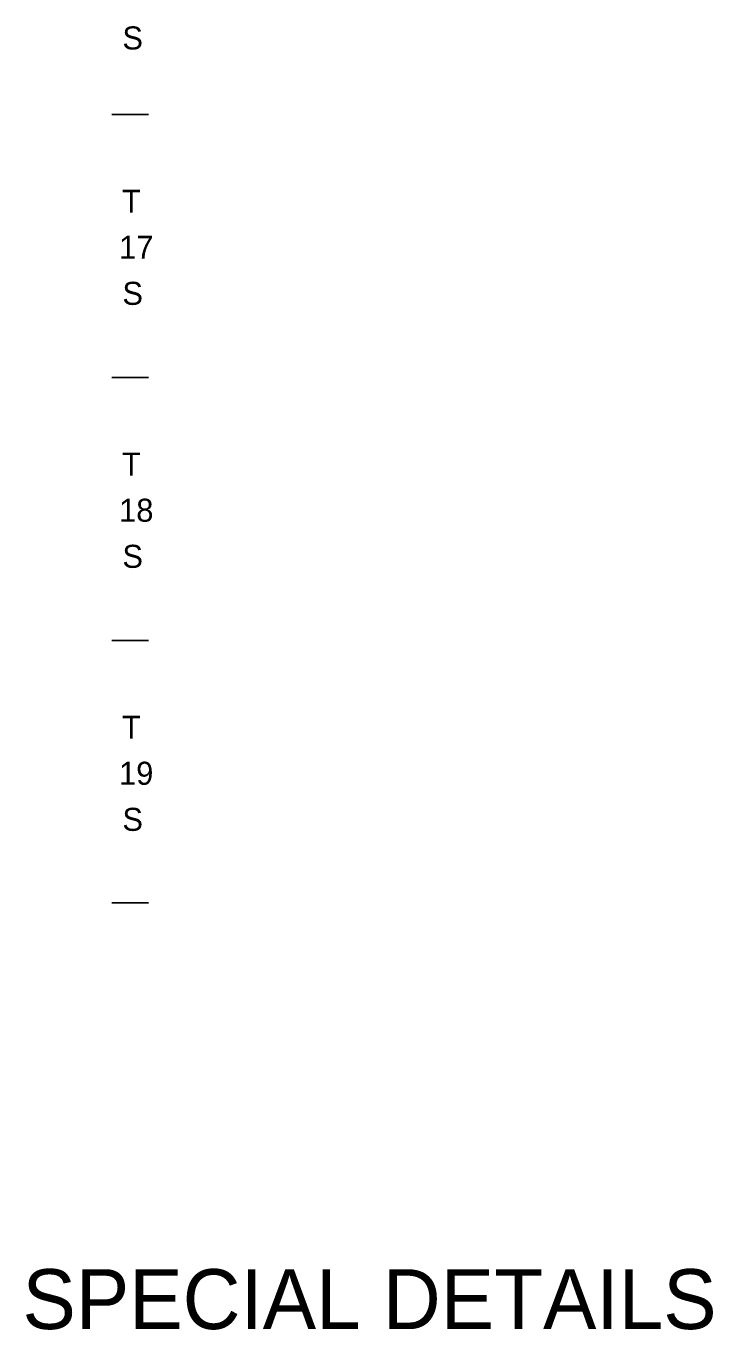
# Model space of a CAD drawing. Extents: x 31699 to 244310, y -8841 to 11474.
# Drawn here: x 150773 to 153526, y -8841 to -3614 of the extents above; entities that cross this region are included whole.
import ezdxf

# ---------------------------------------------------------------- set-up
doc = ezdxf.new("R2010")
doc.units = 0
for name, color, linetype in [('Default', 7, 'Continuous'), ('Level 48', 7, 'Continuous'), ('R_Border', 7, 'Continuous')]:
    doc.layers.add(name, color=color, linetype=linetype)

msp = doc.modelspace()

# ---------------------------------------------------------------- linework, layer by layer
at = {"layer": 'Default'}
for p, q in [((151262.9, -3968.9), (151116.6, -3968.9)), ((151262.9, -5023.3), (151116.6, -5023.3)), ((151262.9, -6077.8), (151116.6, -6077.8)), ((151262.9, -7128.4), (151116.6, -7128.4))]:
    msp.add_line(p, q, dxfattribs=at)

# ---------------------------------------------------------------- texts
at = {"layer": 'Level 48'}
msp.add_text('SPECIAL DETAILS', height=240, dxfattribs=at).set_placement((150758.2, -8837.8))
at = {"layer": 'R_Border'}
for s, p in [('S', (151158.9, -3707.6)), ('T', (151157.1, -4361.9)), ('17', (151145.8, -4546.7)), ('S', (151158.9, -4731.5)), ('T', (151157.1, -5416.3)), ('18', (151145.8, -5601.1)), ('S', (151158.9, -5785.9)), ('T', (151157.1, -6470.8)), ('19', (151145.5, -6655.6)), ('S', (151158.9, -6840.4))]:
    msp.add_text(s, height=92.4, dxfattribs=at).set_placement(p)

doc.saveas('drawing.dxf')
